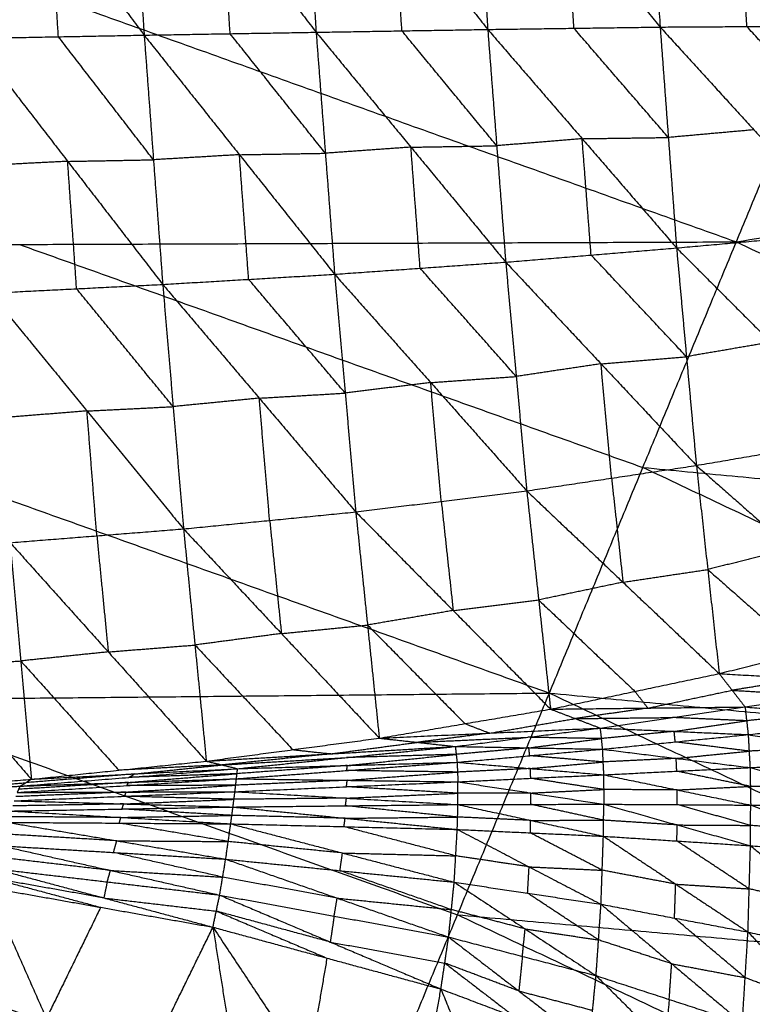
# Model space of a CAD drawing. Header units: millimetres. Extents: x -106 to 110, y -96 to 120.
# Tile 875 of 1020: x 32.75 to 37.64, y 93.09 to 99.66. Entities that reach past the tile are written whole.
import ezdxf

# ---------------------------------------------------------------- set-up
doc = ezdxf.new("R2010")
doc.units = ezdxf.units.MM
doc.header["$MEASUREMENT"] = 0
doc.layers.add('Default', color=7, linetype='Continuous', true_color=0x000000)

msp = doc.modelspace()

# ---------------------------------------------------------------- linework, layer by layer
at = {"layer": 'Default'}
for points in [[(37.5326, 98.1752, 9.1165), (38.7996, 101.234, 10.5669), (40.0666, 104.2928, 12.0172)], [(28.9096, 101.2606, 9.1165), (33.2211, 99.7179, 9.1165), (37.5326, 98.1752, 9.1165)], [(32.3307, 101.2248, 3.6526), (32.9558, 100.3901, 3.6533), (33.5808, 99.5554, 3.654)], [(33.4738, 101.2088, 3.8808), (33.5273, 100.3821, 3.7674), (33.5808, 99.5554, 3.654)], [(33.4738, 101.2088, 3.8808), (34.1011, 100.3918, 3.8932), (34.7283, 99.5747, 3.9055)], [(34.6244, 101.1791, 4.1308), (34.6764, 100.3769, 4.0182), (34.7283, 99.5747, 3.9055)], [(34.6244, 101.1791, 4.1308), (35.249, 100.3863, 4.1551), (35.8735, 99.5934, 4.1795)], [(35.7761, 101.1343, 4.4004), (35.8248, 100.3638, 4.29), (35.8735, 99.5934, 4.1795)], [(35.7761, 101.1343, 4.4004), (36.4, 100.3718, 4.4389), (37.0239, 99.6094, 4.4773)], [(36.9383, 101.0697, 4.6907), (36.9811, 100.3395, 4.584), (37.0239, 99.6094, 4.4773)], [(36.9383, 101.0697, 4.6907), (37.5602, 100.343, 4.7442), (38.1822, 99.6163, 4.7976)], [(33.0085, 99.5447, 3.5399), (32.9822, 99.9674, 3.5966), (32.9558, 100.3901, 3.6533)], [(34.1546, 99.5651, 3.7798), (34.1278, 99.9784, 3.8365), (34.1011, 100.3918, 3.8932)], [(35.3009, 99.5841, 4.0425), (35.275, 99.9852, 4.0988), (35.249, 100.3863, 4.1551)], [(36.4487, 99.6014, 4.3284), (36.4243, 99.9866, 4.3837), (36.4, 100.3718, 4.4389)], [(37.603, 99.6128, 4.6375), (37.5816, 99.9779, 4.6908), (37.5602, 100.343, 4.7442)], [(37.5326, 98.1752, 9.1165), (43.2328, 99.1372, 10.5669), (48.933, 100.0992, 12.0172)], [(34.7283, 99.5747, 3.9055), (35.3009, 99.5841, 4.0425), (35.8735, 99.5934, 4.1795)], [(35.9335, 98.8168, 4.2045), (35.6172, 99.2004, 4.1235), (35.3009, 99.5841, 4.0425)], [(35.8735, 99.5934, 4.1795), (36.4487, 99.6014, 4.3284), (37.0239, 99.6094, 4.4773)], [(35.8735, 99.5934, 4.1795), (35.9335, 98.8168, 4.2045), (35.9934, 98.0401, 4.2294)], [(35.8735, 99.5934, 4.1795), (36.5036, 98.8641, 4.35), (37.1336, 98.1348, 4.5206)], [(37.0787, 98.8721, 4.499), (36.7637, 99.2367, 4.4137), (36.4487, 99.6014, 4.3284)], [(37.0239, 99.6094, 4.4773), (37.603, 99.6128, 4.6375), (38.1822, 99.6163, 4.7976)], [(37.0239, 99.6094, 4.4773), (37.0787, 98.8721, 4.499), (37.1336, 98.1348, 4.5206)], [(37.0239, 99.6094, 4.4773), (37.6498, 98.9231, 4.6564), (38.2758, 98.2369, 4.8354)], [(38.229, 98.9266, 4.8165), (37.916, 99.2697, 4.727), (37.603, 99.6128, 4.6375)], [(32.4362, 99.534, 3.4257), (33.0085, 99.5447, 3.5399), (33.5808, 99.5554, 3.654)], [(32.4362, 99.534, 3.4257), (33.0704, 98.7127, 3.5728), (33.7046, 97.8913, 3.7198)], [(33.6427, 98.7233, 3.6869), (33.3256, 99.134, 3.6134), (33.0085, 99.5447, 3.5399)], [(33.5808, 99.5554, 3.654), (34.1546, 99.5651, 3.7798), (34.7283, 99.5747, 3.9055)], [(33.5808, 99.5554, 3.654), (33.6427, 98.7233, 3.6869), (33.7046, 97.8913, 3.7198)], [(33.5808, 99.5554, 3.654), (34.2163, 98.7572, 3.8085), (34.8517, 97.9589, 3.963)], [(34.79, 98.7668, 3.9343), (34.4723, 99.1659, 3.857), (34.1546, 99.5651, 3.7798)], [(34.7283, 99.5747, 3.9055), (34.79, 98.7668, 3.9343), (34.8517, 97.9589, 3.963)], [(34.7283, 99.5747, 3.9055), (35.3609, 98.8074, 4.0675), (35.9934, 98.0401, 4.2294)], [(36.5036, 98.8641, 4.35), (36.2185, 98.8404, 4.2773), (35.9335, 98.8168, 4.2045)], [(36.5036, 98.8641, 4.35), (36.7911, 98.8681, 4.4245), (37.0787, 98.8721, 4.499)], [(36.5635, 98.0875, 4.375), (36.5335, 98.4758, 4.3625), (36.5036, 98.8641, 4.35)], [(37.6498, 98.9231, 4.6564), (37.3643, 98.8976, 4.5777), (37.0787, 98.8721, 4.499)], [(35.3609, 98.8074, 4.0675), (35.0754, 98.7871, 4.0009), (34.79, 98.7668, 3.9343)], [(35.3609, 98.8074, 4.0675), (35.6472, 98.8121, 4.136), (35.9335, 98.8168, 4.2045)], [(35.4225, 97.9995, 4.0962), (35.3917, 98.4035, 4.0819), (35.3609, 98.8074, 4.0675)], [(34.2163, 98.7572, 3.8085), (33.9295, 98.7402, 3.7477), (33.6427, 98.7233, 3.6869)], [(34.2163, 98.7572, 3.8085), (34.5031, 98.762, 3.8714), (34.79, 98.7668, 3.9343)], [(34.2781, 97.9251, 3.8414), (34.2472, 98.3411, 3.825), (34.2163, 98.7572, 3.8085)], [(33.0704, 98.7127, 3.5728), (32.7831, 98.6982, 3.5176), (32.4957, 98.6837, 3.4625)], [(33.0704, 98.7127, 3.5728), (33.3565, 98.718, 3.6298), (33.6427, 98.7233, 3.6869)], [(33.1299, 97.8623, 3.6096), (33.1001, 98.2875, 3.5912), (33.0704, 98.7127, 3.5728)], [(37.1336, 98.1348, 4.5206), (37.7047, 98.1859, 4.678), (38.2758, 98.2369, 4.8354)], [(27.9632, 98.1408, 7.9444), (32.7479, 98.158, 8.5305), (37.5326, 98.1752, 9.1165)], [(27.9632, 98.1408, 7.9444), (32.1241, 96.652, 7.9444), (36.285, 95.1632, 7.9444)], [(32.7479, 98.158, 8.5305), (34.8284, 97.4136, 8.5305), (36.9088, 96.6692, 8.5305)], [(36.285, 95.1632, 7.9444), (36.9088, 96.6692, 8.5305), (37.5326, 98.1752, 9.1165)], [(37.5326, 98.1752, 9.1165), (41.6721, 96.2174, 9.1165), (45.8117, 94.2595, 9.1165)], [(35.9934, 98.0401, 4.2294), (36.5635, 98.0875, 4.375), (37.1336, 98.1348, 4.5206)], [(37.1996, 97.4088, 4.6685), (36.8815, 97.7481, 4.5217), (36.5635, 98.0875, 4.375)], [(37.1336, 98.1348, 4.5206), (37.1996, 97.4088, 4.6685), (37.2657, 96.6828, 4.8163)], [(37.1336, 98.1348, 4.5206), (37.7627, 97.5052, 4.8147), (38.3917, 96.8757, 5.1088)], [(34.8517, 97.9589, 3.963), (35.4225, 97.9995, 4.0962), (35.9934, 98.0401, 4.2294)], [(35.9934, 98.0401, 4.2294), (36.0636, 97.2766, 4.388), (36.1339, 96.5131, 4.5466)], [(35.9934, 98.0401, 4.2294), (36.6295, 97.3614, 4.5229), (37.2657, 96.6828, 4.8163)], [(33.7046, 97.8913, 3.7198), (34.2781, 97.9251, 3.8414), (34.8517, 97.9589, 3.963)], [(34.8517, 97.9589, 3.963), (34.9223, 97.1657, 4.1317), (34.9929, 96.3725, 4.3004)], [(34.8517, 97.9589, 3.963), (35.4928, 97.236, 4.2548), (36.1339, 96.5131, 4.5466)], [(36.0636, 97.2766, 4.388), (35.7431, 97.6381, 4.2421), (35.4225, 97.9995, 4.0962)], [(32.5552, 97.8333, 3.4993), (33.1299, 97.8623, 3.6096), (33.7046, 97.8913, 3.7198)], [(33.7046, 97.8913, 3.7198), (33.774, 97.0752, 3.8981), (33.8435, 96.2591, 4.0764)], [(33.7046, 97.8913, 3.7198), (34.3487, 97.1319, 4.0101), (34.9929, 96.3725, 4.3004)], [(34.9223, 97.1657, 4.1317), (34.6002, 97.5454, 3.9866), (34.2781, 97.9251, 3.8414)], [(32.5552, 97.8333, 3.4993), (33.1994, 97.0462, 3.7879), (33.8435, 96.2591, 4.0764)], [(33.774, 97.0752, 3.8981), (33.452, 97.4687, 3.7539), (33.1299, 97.8623, 3.6096)], [(37.7627, 97.5052, 4.8147), (37.4811, 97.457, 4.7416), (37.1996, 97.4088, 4.6685)], [(36.6295, 97.3614, 4.5229), (36.3466, 97.319, 4.4554), (36.0636, 97.2766, 4.388)], [(36.6295, 97.3614, 4.5229), (36.9146, 97.3851, 4.5957), (37.1996, 97.4088, 4.6685)], [(36.6998, 96.5979, 4.6814), (36.6646, 96.9797, 4.6022), (36.6295, 97.3614, 4.5229)], [(35.4928, 97.236, 4.2548), (35.2076, 97.2008, 4.1932), (34.9223, 97.1657, 4.1317)], [(35.4928, 97.236, 4.2548), (35.7782, 97.2563, 4.3214), (36.0636, 97.2766, 4.388)], [(35.5634, 96.4428, 4.4235), (35.5281, 96.8394, 4.3391), (35.4928, 97.236, 4.2548)], [(34.3487, 97.1319, 4.0101), (34.6355, 97.1488, 4.0709), (34.9223, 97.1657, 4.1317)], [(34.3487, 97.1319, 4.0101), (34.0614, 97.1035, 3.9541), (33.774, 97.0752, 3.8981)], [(34.4182, 96.3158, 4.1884), (34.3835, 96.7238, 4.0993), (34.3487, 97.1319, 4.0101)], [(33.1994, 97.0462, 3.7879), (32.9101, 97.0232, 3.737), (32.6208, 97.0002, 3.6861)], [(33.1994, 97.0462, 3.7879), (33.4867, 97.0607, 3.843), (33.774, 97.0752, 3.8981)], [(33.265, 96.2131, 3.9747), (33.2322, 96.6297, 3.8813), (33.1994, 97.0462, 3.7879)], [(37.2657, 96.6828, 4.8163), (37.8287, 96.7792, 4.9626), (38.3917, 96.8757, 5.1088)], [(36.1339, 96.5131, 4.5466), (36.6998, 96.5979, 4.6814), (37.2657, 96.6828, 4.8163)], [(36.9088, 96.6692, 8.5305), (39.2905, 96.4433, 8.8235), (41.6721, 96.2174, 9.1165)], [(41.0483, 94.7114, 8.5305), (38.9786, 95.6903, 8.5305), (36.9088, 96.6692, 8.5305)], [(37.2657, 96.6828, 4.8163), (37.3418, 95.988, 5.0879), (37.418, 95.2933, 5.3594)], [(37.2657, 96.6828, 4.8163), (37.8969, 96.126, 5.2141), (38.528, 95.5692, 5.6118)], [(36.6998, 96.5979, 4.6814), (36.7379, 96.2506, 4.8172), (36.7759, 95.9032, 4.953)], [(34.9929, 96.3725, 4.3004), (35.5634, 96.4428, 4.4235), (36.1339, 96.5131, 4.5466)], [(36.1339, 96.5131, 4.5466), (36.2133, 95.7845, 4.8367), (36.2928, 95.0558, 5.1269)], [(36.1339, 96.5131, 4.5466), (36.7759, 95.9032, 4.953), (37.418, 95.2933, 5.3594)], [(35.5634, 96.4428, 4.4235), (35.6031, 96.0785, 4.5686), (35.6429, 95.7141, 4.7136)], [(33.8435, 96.2591, 4.0764), (34.4182, 96.3158, 4.1884), (34.9929, 96.3725, 4.3004)], [(34.9929, 96.3725, 4.3004), (35.0714, 95.6172, 4.6077), (35.1498, 94.862, 4.915)], [(34.9929, 96.3725, 4.3004), (35.6429, 95.7141, 4.7136), (36.2928, 95.0558, 5.1269)], [(34.4182, 96.3158, 4.1884), (34.4574, 95.9382, 4.3421), (34.4967, 95.5605, 4.4957)], [(32.6864, 96.1671, 3.8729), (33.265, 96.2131, 3.9747), (33.8435, 96.2591, 4.0764)], [(33.8435, 96.2591, 4.0764), (33.9196, 95.4838, 4.3996), (33.9956, 94.7085, 4.7229)], [(33.8435, 96.2591, 4.0764), (34.4967, 95.5605, 4.4957), (35.1498, 94.862, 4.915)], [(32.6864, 96.1671, 3.8729), (32.7572, 95.3773, 4.21), (32.8279, 94.5876, 4.5471)], [(32.6864, 96.1671, 3.8729), (33.341, 95.4378, 4.2979), (33.9956, 94.7085, 4.7229)], [(33.265, 96.2131, 3.9747), (33.303, 95.8254, 4.1363), (33.341, 95.4378, 4.2979)], [(37.8969, 96.126, 5.2141), (37.6193, 96.057, 5.151), (37.3418, 95.988, 5.0879)], [(31.5258, 96.0923, 3.6886), (32.1768, 95.34, 4.1179), (32.8279, 94.5876, 4.5471)], [(36.7759, 95.9032, 4.953), (37.0589, 95.9456, 5.0204), (37.3418, 95.988, 5.0879)], [(37.3418, 95.988, 5.0879), (37.6574, 95.7096, 5.2867), (37.973, 95.4312, 5.4856)], [(36.7759, 95.9032, 4.953), (36.4946, 95.8438, 4.8949), (36.2133, 95.7845, 4.8367)], [(35.6429, 95.7141, 4.7136), (35.9281, 95.7493, 4.7752), (36.2133, 95.7845, 4.8367)], [(36.2133, 95.7845, 4.8367), (36.5344, 95.4795, 5.0399), (36.8554, 95.1745, 5.2432)], [(35.6429, 95.7141, 4.7136), (35.3571, 95.6657, 4.6607), (35.0714, 95.6172, 4.6077)], [(34.4967, 95.5605, 4.4957), (34.784, 95.5889, 4.5517), (35.0714, 95.6172, 4.6077)], [(35.0714, 95.6172, 4.6077), (35.3964, 95.2881, 4.8143), (35.7213, 94.9589, 5.021)], [(34.4967, 95.5605, 4.4957), (34.2081, 95.5222, 4.4477), (33.9196, 95.4838, 4.3996)], [(37.418, 95.2933, 5.3594), (37.973, 95.4312, 5.4856), (38.528, 95.5692, 5.6118)], [(33.341, 95.4378, 4.2979), (33.6303, 95.4608, 4.3488), (33.9196, 95.4838, 4.3996)], [(33.9196, 95.4838, 4.3996), (34.2462, 95.1345, 4.6093), (34.5727, 94.7853, 4.8189)], [(32.1768, 95.34, 4.1179), (32.467, 95.3587, 4.1639), (32.7572, 95.3773, 4.21)], [(33.341, 95.4378, 4.2979), (33.0491, 95.4076, 4.2539), (32.7572, 95.3773, 4.21)], [(32.7572, 95.3773, 4.21), (33.0845, 95.0127, 4.4225), (33.4118, 94.6481, 4.635)], [(36.2928, 95.0558, 5.1269), (36.8554, 95.1745, 5.2432), (37.418, 95.2933, 5.3594)], [(37.418, 95.2933, 5.3594), (37.5045, 95.1818, 5.0863), (37.5909, 95.0702, 4.8132)], [(37.418, 95.2933, 5.3594), (37.9885, 95.2591, 5.1351), (38.5591, 95.2248, 4.9108)], [(37.9885, 95.2591, 5.1351), (37.7465, 95.2204, 5.1107), (37.5045, 95.1818, 5.0863)], [(36.9419, 95.063, 4.9701), (37.2232, 95.1224, 5.0282), (37.5045, 95.1818, 5.0863)], [(37.5045, 95.1818, 5.0863), (37.7897, 95.1646, 4.9741), (38.075, 95.1475, 4.862)], [(37.5909, 95.0702, 4.8132), (38.075, 95.1475, 4.862), (38.5591, 95.2248, 4.9108)], [(27.0328, 95.0736, 6.9532), (31.6589, 95.1184, 7.4488), (36.285, 95.1632, 7.9444)], [(31.6589, 95.1184, 7.4488), (33.6653, 94.4005, 7.4488), (35.6717, 93.6826, 7.4488)], [(35.0584, 92.202, 6.9532), (35.6717, 93.6826, 7.4488), (36.285, 95.1632, 7.9444)], [(36.285, 95.1632, 7.9444), (40.2799, 93.2737, 7.9444), (44.2748, 91.3843, 7.9444)], [(36.285, 95.1632, 7.9444), (41.0483, 94.7114, 8.5305), (45.8117, 94.2595, 9.1165)], [(36.8554, 95.1745, 5.2432), (36.8986, 95.1188, 5.1066), (36.9419, 95.063, 4.9701)], [(27.0328, 95.0736, 6.9532), (31.0456, 93.6378, 6.9532), (35.0584, 92.202, 6.9532)], [(35.1498, 94.862, 4.915), (35.7213, 94.9589, 5.021), (36.2928, 95.0558, 5.1269)], [(36.2928, 95.0558, 5.1269), (36.9419, 95.063, 4.9701), (37.5909, 95.0702, 4.8132)], [(36.2928, 95.0558, 5.1269), (36.4582, 94.9927, 4.9225), (36.6236, 94.9295, 4.7181)], [(36.9419, 95.063, 4.9701), (36.7, 95.0278, 4.9463), (36.4582, 94.9927, 4.9225)], [(36.6236, 94.9295, 4.7181), (37.1073, 94.9999, 4.7657), (37.5909, 95.0702, 4.8132)], [(37.5909, 95.0702, 4.8132), (37.6012, 94.9779, 4.6975), (37.6115, 94.8857, 4.5818)], [(37.5909, 95.0702, 4.8132), (38.0907, 95.0298, 4.7233), (38.5905, 94.9893, 4.6334)], [(35.8867, 94.8957, 4.8166), (36.1725, 94.9442, 4.8695), (36.4582, 94.9927, 4.9225)], [(36.4582, 94.9927, 4.9225), (36.7827, 94.9963, 4.8441), (37.1073, 94.9999, 4.7657)], [(37.6012, 94.9779, 4.6975), (37.3543, 94.9889, 4.7316), (37.1073, 94.9999, 4.7657)], [(38.0907, 95.0298, 4.7233), (37.846, 95.0039, 4.7104), (37.6012, 94.9779, 4.6975)], [(37.6115, 94.8857, 4.5818), (38.101, 94.9375, 4.6076), (38.5905, 94.9893, 4.6334)], [(35.1498, 94.862, 4.915), (35.8867, 94.8957, 4.8166), (36.6236, 94.9295, 4.7181)], [(35.6573, 94.8065, 4.6267), (36.1405, 94.868, 4.6724), (36.6236, 94.9295, 4.7181)], [(35.7213, 94.9589, 5.021), (35.804, 94.9273, 4.9188), (35.8867, 94.8957, 4.8166)], [(36.6236, 94.9295, 4.7181), (36.6309, 94.859, 4.6231), (36.6381, 94.7885, 4.5282)], [(36.6236, 94.9295, 4.7181), (37.1176, 94.9076, 4.65), (37.6115, 94.8857, 4.5818)], [(37.1176, 94.9076, 4.65), (37.3594, 94.9428, 4.6737), (37.6012, 94.9779, 4.6975)], [(33.9956, 94.7085, 4.7229), (34.5727, 94.7853, 4.8189), (35.1498, 94.862, 4.915)], [(35.1498, 94.862, 4.915), (35.4036, 94.8342, 4.7709), (35.6573, 94.8065, 4.6267)], [(35.8867, 94.8957, 4.8166), (35.6452, 94.865, 4.7937), (35.4036, 94.8342, 4.7709)], [(35.4036, 94.8342, 4.7709), (35.772, 94.8511, 4.7216), (36.1405, 94.868, 4.6724)], [(36.6309, 94.859, 4.6231), (36.3857, 94.8635, 4.6478), (36.1405, 94.868, 4.6724)], [(36.1477, 94.7975, 4.5774), (36.3893, 94.8283, 4.6003), (36.6309, 94.859, 4.6231)], [(37.1176, 94.9076, 4.65), (36.8742, 94.8833, 4.6366), (36.6309, 94.859, 4.6231)], [(36.6381, 94.7885, 4.5282), (37.1248, 94.8371, 4.555), (37.6115, 94.8857, 4.5818)], [(37.1248, 94.8371, 4.555), (37.1212, 94.8723, 4.6025), (37.1176, 94.9076, 4.65)], [(37.6115, 94.8857, 4.5818), (37.6177, 94.7755, 4.4885), (37.6239, 94.6654, 4.3952)], [(37.6115, 94.8857, 4.5818), (38.1109, 94.7989, 4.4952), (38.6102, 94.7121, 4.4086)], [(33.9956, 94.7085, 4.7229), (34.8265, 94.7575, 4.6748), (35.6573, 94.8065, 4.6267)], [(34.2041, 94.6583, 4.4998), (34.9307, 94.7324, 4.5633), (35.6573, 94.8065, 4.6267)], [(34.5727, 94.7853, 4.8189), (34.6996, 94.7714, 4.7469), (34.8265, 94.7575, 4.6748)], [(34.8265, 94.7575, 4.6748), (35.115, 94.7959, 4.7228), (35.4036, 94.8342, 4.7709)], [(35.6573, 94.8065, 4.6267), (35.6632, 94.7538, 4.5499), (35.669, 94.7011, 4.4731)], [(35.6573, 94.8065, 4.6267), (36.1477, 94.7975, 4.5774), (36.6381, 94.7885, 4.5282)], [(36.1477, 94.7975, 4.5774), (35.9054, 94.7757, 4.5637), (35.6632, 94.7538, 4.5499)], [(35.669, 94.7011, 4.4731), (36.1536, 94.7448, 4.5007), (36.6381, 94.7885, 4.5282)], [(36.1536, 94.7448, 4.5007), (36.1506, 94.7712, 4.539), (36.1477, 94.7975, 4.5774)], [(36.6381, 94.7885, 4.5282), (36.6422, 94.703, 4.4518), (36.6463, 94.6175, 4.3755)], [(36.6381, 94.7885, 4.5282), (37.131, 94.727, 4.4617), (37.6239, 94.6654, 4.3952)], [(37.6177, 94.7755, 4.4885), (37.3713, 94.8063, 4.5218), (37.1248, 94.8371, 4.555)], [(38.1109, 94.7989, 4.4952), (37.8643, 94.7872, 4.4919), (37.6177, 94.7755, 4.4885)], [(34.8265, 94.7575, 4.6748), (34.4632, 94.7205, 4.6431), (34.0999, 94.6834, 4.6113)], [(34.0999, 94.6834, 4.6113), (34.5153, 94.7079, 4.5873), (34.9307, 94.7324, 4.5633)], [(35.6632, 94.7538, 4.5499), (35.2969, 94.7431, 4.5566), (34.9307, 94.7324, 4.5633)], [(34.9366, 94.6797, 4.4865), (35.2999, 94.7167, 4.5182), (35.6632, 94.7538, 4.5499)], [(36.6422, 94.703, 4.4518), (36.3979, 94.7239, 4.4762), (36.1536, 94.7448, 4.5007)], [(37.131, 94.727, 4.4617), (36.8866, 94.715, 4.4568), (36.6422, 94.703, 4.4518)], [(37.131, 94.727, 4.4617), (37.3744, 94.7513, 4.4751), (37.6177, 94.7755, 4.4885)], [(37.1351, 94.6415, 4.3853), (37.1331, 94.6842, 4.4235), (37.131, 94.727, 4.4617)], [(32.7541, 94.5418, 4.3748), (33.4791, 94.6001, 4.4373), (34.2041, 94.6583, 4.4998)], [(32.8279, 94.5876, 4.5471), (33.4118, 94.6481, 4.635), (33.9956, 94.7085, 4.7229)], [(32.8279, 94.5876, 4.5471), (33.516, 94.623, 4.5235), (34.2041, 94.6583, 4.4998)], [(34.0999, 94.6834, 4.6113), (33.7558, 94.6658, 4.6232), (33.4118, 94.6481, 4.635)], [(33.516, 94.623, 4.5235), (33.8079, 94.6532, 4.5674), (34.0999, 94.6834, 4.6113)], [(33.9956, 94.7085, 4.7229), (34.0999, 94.6834, 4.6113), (34.2041, 94.6583, 4.4998)], [(34.1967, 94.591, 4.3905), (34.9329, 94.646, 4.4318), (35.669, 94.7011, 4.4731)], [(34.1967, 94.591, 4.3905), (34.2004, 94.6247, 4.4451), (34.2041, 94.6583, 4.4998)], [(34.9366, 94.6797, 4.4865), (34.5685, 94.6522, 4.4658), (34.2004, 94.6247, 4.4451)], [(34.2041, 94.6583, 4.4998), (34.9366, 94.6797, 4.4865), (35.669, 94.7011, 4.4731)], [(34.9329, 94.646, 4.4318), (34.9347, 94.6629, 4.4591), (34.9366, 94.6797, 4.4865)], [(35.669, 94.7011, 4.4731), (35.672, 94.6358, 4.4115), (35.6749, 94.5705, 4.3499)], [(35.669, 94.7011, 4.4731), (36.1577, 94.6593, 4.4243), (36.6463, 94.6175, 4.3755)], [(36.1577, 94.6593, 4.4243), (35.9148, 94.6475, 4.4179), (35.672, 94.6358, 4.4115)], [(36.1577, 94.6593, 4.4243), (36.4, 94.6812, 4.4381), (36.6422, 94.703, 4.4518)], [(36.1606, 94.594, 4.3627), (36.1591, 94.6267, 4.3935), (36.1577, 94.6593, 4.4243)], [(36.6463, 94.6175, 4.3755), (37.1351, 94.6415, 4.3853), (37.6239, 94.6654, 4.3952)], [(37.6239, 94.6654, 4.3952), (38.1171, 94.6888, 4.4019), (38.6102, 94.7121, 4.4086)], [(37.6239, 94.6654, 4.3952), (37.6261, 94.5403, 4.3258), (37.6284, 94.4152, 4.2564)], [(37.6239, 94.6654, 4.3952), (38.1213, 94.5326, 4.3173), (38.6188, 94.3998, 4.2394)], [(32.7344, 94.4998, 4.2999), (33.4656, 94.5454, 4.3452), (34.1967, 94.591, 4.3905)], [(32.7541, 94.5418, 4.3748), (33.4754, 94.5664, 4.3826), (34.1967, 94.591, 4.3905)], [(33.516, 94.623, 4.5235), (33.1535, 94.5938, 4.4922), (32.791, 94.5647, 4.461)], [(33.4754, 94.5664, 4.3826), (33.8379, 94.5955, 4.4139), (34.2004, 94.6247, 4.4451)], [(34.2004, 94.6247, 4.4451), (33.8397, 94.6124, 4.4412), (33.4791, 94.6001, 4.4373)], [(33.4791, 94.6001, 4.4373), (33.4975, 94.6115, 4.4804), (33.516, 94.623, 4.5235)], [(34.1866, 94.5048, 4.3024), (34.1917, 94.5479, 4.3465), (34.1967, 94.591, 4.3905)], [(34.1967, 94.591, 4.3905), (34.9358, 94.5808, 4.3702), (35.6749, 94.5705, 4.3499)], [(35.672, 94.6358, 4.4115), (35.3024, 94.6409, 4.4217), (34.9329, 94.646, 4.4318)], [(34.9358, 94.5808, 4.3702), (35.3039, 94.6083, 4.3909), (35.672, 94.6358, 4.4115)], [(35.6749, 94.5705, 4.3499), (36.1606, 94.594, 4.3627), (36.6463, 94.6175, 4.3755)], [(36.6473, 94.5193, 4.3195), (36.404, 94.5567, 4.3411), (36.1606, 94.594, 4.3627)], [(36.6463, 94.6175, 4.3755), (36.6473, 94.5193, 4.3195), (36.6482, 94.4211, 4.2635)], [(36.6463, 94.6175, 4.3755), (37.1373, 94.5164, 4.3159), (37.6284, 94.4152, 4.2564)], [(37.6261, 94.5403, 4.3258), (37.3806, 94.5909, 4.3556), (37.1351, 94.6415, 4.3853)], [(31.308, 94.4511, 4.2486), (32.031, 94.4964, 4.3117), (32.7541, 94.5418, 4.3748)], [(31.6545, 94.4933, 4.3865), (32.2412, 94.5405, 4.4668), (32.8279, 94.5876, 4.5471)], [(31.6545, 94.4933, 4.3865), (32.2043, 94.5175, 4.3807), (32.7541, 94.5418, 4.3748)], [(32.2043, 94.5175, 4.3807), (32.4976, 94.5411, 4.4208), (32.791, 94.5647, 4.461)], [(32.7344, 94.4998, 4.2999), (32.7442, 94.5208, 4.3373), (32.7541, 94.5418, 4.3748)], [(33.4754, 94.5664, 4.3826), (33.1098, 94.5436, 4.36), (32.7442, 94.5208, 4.3373)], [(32.7541, 94.5418, 4.3748), (32.791, 94.5647, 4.461), (32.8279, 94.5876, 4.5471)], [(33.4605, 94.5023, 4.3012), (33.8261, 94.5251, 4.3238), (34.1917, 94.5479, 4.3465)], [(33.4656, 94.5454, 4.3452), (33.4705, 94.5559, 4.3639), (33.4754, 94.5664, 4.3826)], [(34.1917, 94.5479, 4.3465), (33.8286, 94.5467, 4.3458), (33.4656, 94.5454, 4.3452)], [(34.1866, 94.5048, 4.3024), (34.9308, 94.5377, 4.3262), (35.6749, 94.5705, 4.3499)], [(34.9358, 94.5808, 4.3702), (34.5637, 94.5643, 4.3583), (34.1917, 94.5479, 4.3465)], [(34.9308, 94.5377, 4.3262), (34.9333, 94.5592, 4.3482), (34.9358, 94.5808, 4.3702)], [(35.6749, 94.4946, 4.3054), (35.3028, 94.5161, 4.3158), (34.9308, 94.5377, 4.3262)], [(35.6748, 94.4186, 4.2608), (35.6749, 94.4946, 4.3054), (35.6749, 94.5705, 4.3499)], [(35.6749, 94.5705, 4.3499), (36.1616, 94.4958, 4.3067), (36.6482, 94.4211, 4.2635)], [(37.1373, 94.5164, 4.3159), (37.3817, 94.5284, 4.3209), (37.6261, 94.5403, 4.3258)], [(38.1213, 94.5326, 4.3173), (37.8737, 94.5365, 4.3215), (37.6261, 94.5403, 4.3258)], [(32.7141, 94.4438, 4.2388), (33.4504, 94.4743, 4.2706), (34.1866, 94.5048, 4.3024)], [(33.4605, 94.5023, 4.3012), (33.0924, 94.4871, 4.2853), (32.7243, 94.4718, 4.2694)], [(32.7344, 94.4998, 4.2999), (33.4605, 94.5023, 4.3012), (34.1866, 94.5048, 4.3024)], [(33.4504, 94.4743, 4.2706), (33.4555, 94.4883, 4.2859), (33.4605, 94.5023, 4.3012)], [(34.1801, 94.4537, 4.271), (33.8153, 94.464, 4.2708), (33.4504, 94.4743, 4.2706)], [(34.1736, 94.4025, 4.2396), (34.1801, 94.4537, 4.271), (34.1866, 94.5048, 4.3024)], [(34.9307, 94.4617, 4.2816), (34.5554, 94.4577, 4.2763), (34.1801, 94.4537, 4.271)], [(34.1866, 94.5048, 4.3024), (34.9307, 94.4617, 4.2816), (35.6748, 94.4186, 4.2608)], [(34.9242, 94.4106, 4.2502), (34.9275, 94.4361, 4.2659), (34.9307, 94.4617, 4.2816)], [(34.9307, 94.4617, 4.2816), (35.3028, 94.4781, 4.2935), (35.6749, 94.4946, 4.3054)], [(36.1616, 94.4958, 4.3067), (35.9182, 94.4952, 4.306), (35.6749, 94.4946, 4.3054)], [(36.1615, 94.4199, 4.2621), (36.1616, 94.4579, 4.2844), (36.1616, 94.4958, 4.3067)], [(36.1616, 94.4958, 4.3067), (36.4044, 94.5076, 4.3131), (36.6473, 94.5193, 4.3195)], [(37.1373, 94.5164, 4.3159), (36.8923, 94.5179, 4.3177), (36.6473, 94.5193, 4.3195)], [(37.1383, 94.4182, 4.2599), (37.1378, 94.4673, 4.2879), (37.1373, 94.5164, 4.3159)], [(32.6927, 94.3755, 4.1956), (33.4332, 94.389, 4.2176), (34.1736, 94.4025, 4.2396)], [(33.4439, 94.4231, 4.2392), (33.0736, 94.4164, 4.2282), (32.7034, 94.4096, 4.2172)], [(32.7141, 94.4438, 4.2388), (33.4439, 94.4231, 4.2392), (34.1736, 94.4025, 4.2396)], [(33.4332, 94.389, 4.2176), (33.4385, 94.4061, 4.2284), (33.4439, 94.4231, 4.2392)], [(33.4439, 94.4231, 4.2392), (33.812, 94.4384, 4.2551), (34.1801, 94.4537, 4.271)], [(34.1586, 94.29, 4.1979), (34.1661, 94.3463, 4.2187), (34.1736, 94.4025, 4.2396)], [(34.1736, 94.4025, 4.2396), (34.9242, 94.4106, 4.2502), (35.6748, 94.4186, 4.2608)], [(34.1736, 94.4025, 4.2396), (34.9219, 94.3275, 4.2199), (35.6701, 94.2525, 4.2002)], [(35.6725, 94.3356, 4.2305), (35.2983, 94.3731, 4.2404), (34.9242, 94.4106, 4.2502)], [(35.6701, 94.2525, 4.2002), (35.6725, 94.3356, 4.2305), (35.6748, 94.4186, 4.2608)], [(35.6748, 94.4186, 4.2608), (36.1615, 94.4199, 4.2621), (36.6482, 94.4211, 4.2635)], [(35.6748, 94.4186, 4.2608), (36.1601, 94.313, 4.2233), (36.6454, 94.2074, 4.1858)], [(36.6468, 94.3143, 4.2246), (36.4042, 94.3671, 4.2434), (36.1615, 94.4199, 4.2621)], [(36.6454, 94.2074, 4.1858), (36.6468, 94.3143, 4.2246), (36.6482, 94.4211, 4.2635)], [(36.6482, 94.4211, 4.2635), (37.1375, 94.2826, 4.2107), (37.6268, 94.1441, 4.158)], [(36.6482, 94.4211, 4.2635), (37.1383, 94.4182, 4.2599), (37.6284, 94.4152, 4.2564)], [(37.6276, 94.2797, 4.2072), (37.3829, 94.3489, 4.2336), (37.1383, 94.4182, 4.2599)], [(37.6268, 94.1441, 4.158), (37.6276, 94.2797, 4.2072), (37.6284, 94.4152, 4.2564)], [(37.6284, 94.4152, 4.2564), (38.1234, 94.239, 4.1867), (38.6184, 94.0627, 4.1171)], [(37.6284, 94.4152, 4.2564), (38.1236, 94.4075, 4.2479), (38.6188, 94.3998, 4.2394)], [(33.4256, 94.3328, 4.1968), (33.0537, 94.3352, 4.1891), (32.6817, 94.3377, 4.1814)], [(32.6927, 94.3755, 4.1956), (33.4256, 94.3328, 4.1968), (34.1586, 94.29, 4.1979)], [(33.4147, 94.295, 4.1825), (33.4202, 94.3139, 4.1896), (33.4256, 94.3328, 4.1968)], [(33.4256, 94.3328, 4.1968), (33.7959, 94.3395, 4.2078), (34.1661, 94.3463, 4.2187)], [(34.1661, 94.3463, 4.2187), (33.7996, 94.3676, 4.2182), (33.4332, 94.389, 4.2176)], [(34.9219, 94.3275, 4.2199), (34.544, 94.3369, 4.2193), (34.1661, 94.3463, 4.2187)], [(34.9144, 94.2713, 4.199), (34.9181, 94.2994, 4.2095), (34.9219, 94.3275, 4.2199)], [(34.9219, 94.3275, 4.2199), (35.2972, 94.3315, 4.2252), (35.6725, 94.3356, 4.2305)], [(36.1601, 94.313, 4.2233), (35.9163, 94.3243, 4.2269), (35.6725, 94.3356, 4.2305)], [(32.6708, 94.2999, 4.1672), (33.3979, 94.177, 4.1679), (34.125, 94.0541, 4.1687)], [(32.6708, 94.2999, 4.1672), (33.4147, 94.295, 4.1825), (34.1586, 94.29, 4.1979)], [(34.1418, 94.1721, 4.1833), (33.7782, 94.2335, 4.1829), (33.4147, 94.295, 4.1825)], [(34.125, 94.0541, 4.1687), (34.1418, 94.1721, 4.1833), (34.1586, 94.29, 4.1979)], [(34.1586, 94.29, 4.1979), (34.9042, 94.0954, 4.1759), (35.6498, 93.9007, 4.1539)], [(34.1586, 94.29, 4.1979), (34.9144, 94.2713, 4.199), (35.6701, 94.2525, 4.2002)], [(35.6599, 94.0766, 4.1771), (35.2871, 94.1739, 4.1881), (34.9144, 94.2713, 4.199)], [(36.1577, 94.2299, 4.193), (36.1589, 94.2715, 4.2081), (36.1601, 94.313, 4.2233)], [(36.1601, 94.313, 4.2233), (36.4035, 94.3136, 4.224), (36.6468, 94.3143, 4.2246)], [(37.1375, 94.2826, 4.2107), (36.8922, 94.2984, 4.2177), (36.6468, 94.3143, 4.2246)], [(37.1361, 94.1757, 4.1719), (37.1368, 94.2292, 4.1913), (37.1375, 94.2826, 4.2107)], [(37.1375, 94.2826, 4.2107), (37.3825, 94.2812, 4.2089), (37.6276, 94.2797, 4.2072)], [(38.1234, 94.239, 4.1867), (37.8755, 94.2593, 4.197), (37.6276, 94.2797, 4.2072)], [(33.3979, 94.177, 4.1679), (33.0235, 94.1994, 4.1626), (32.6492, 94.2218, 4.1573)], [(35.6498, 93.9007, 4.1539), (35.6599, 94.0766, 4.1771), (35.6701, 94.2525, 4.2002)], [(35.6701, 94.2525, 4.2002), (36.1498, 94.003, 4.1605), (36.6295, 93.7535, 4.1207)], [(35.6701, 94.2525, 4.2002), (36.1577, 94.2299, 4.193), (36.6454, 94.2074, 4.1858)], [(36.6374, 93.9805, 4.1532), (36.3976, 94.1052, 4.1731), (36.1577, 94.2299, 4.193)], [(36.6295, 93.7535, 4.1207), (36.6374, 93.9805, 4.1532), (36.6454, 94.2074, 4.1858)], [(36.6454, 94.2074, 4.1858), (37.1279, 93.8876, 4.127), (37.6104, 93.5679, 4.0683)], [(36.6454, 94.2074, 4.1858), (37.1361, 94.1757, 4.1719), (37.6268, 94.1441, 4.158)], [(32.6276, 94.1436, 4.1474), (33.356, 93.9791, 4.1914), (34.0844, 93.8146, 4.2354)], [(32.6276, 94.1436, 4.1474), (33.3763, 94.0989, 4.1581), (34.125, 94.0541, 4.1687)], [(33.3763, 94.0989, 4.1581), (33.3871, 94.138, 4.163), (33.3979, 94.177, 4.1679)], [(33.3979, 94.177, 4.1679), (33.7698, 94.1746, 4.1756), (34.1418, 94.1721, 4.1833)], [(34.9042, 94.0954, 4.1759), (34.523, 94.1337, 4.1796), (34.1418, 94.1721, 4.1833)], [(37.6186, 93.856, 4.1131), (37.3773, 94.0159, 4.1425), (37.1361, 94.1757, 4.1719)], [(37.6104, 93.5679, 4.0683), (37.6186, 93.856, 4.1131), (37.6268, 94.1441, 4.158)], [(37.6268, 94.1441, 4.158), (38.1119, 93.7451, 4.0779), (38.597, 93.3461, 3.9978)], [(37.6268, 94.1441, 4.158), (38.1226, 94.1034, 4.1375), (38.6184, 94.0627, 4.1171)], [(33.356, 93.9791, 4.1914), (32.9808, 94.0231, 4.1813), (32.6056, 94.0671, 4.1712)], [(34.1047, 93.9344, 4.2021), (33.7405, 94.0166, 4.1801), (33.3763, 94.0989, 4.1581)], [(34.8874, 93.9774, 4.1613), (34.8958, 94.0364, 4.1686), (34.9042, 94.0954, 4.1759)], [(34.9042, 94.0954, 4.1759), (35.2821, 94.086, 4.1765), (35.6599, 94.0766, 4.1771)], [(36.1498, 94.003, 4.1605), (35.9049, 94.0398, 4.1688), (35.6599, 94.0766, 4.1771)], [(34.0844, 93.8146, 4.2354), (34.1047, 93.9344, 4.2021), (34.125, 94.0541, 4.1687)], [(34.125, 94.0541, 4.1687), (34.8687, 93.7942, 4.2034), (35.6125, 93.5343, 4.238)], [(34.125, 94.0541, 4.1687), (34.8874, 93.9774, 4.1613), (35.6498, 93.9007, 4.1539)], [(36.1396, 93.8271, 4.1373), (36.1447, 93.9151, 4.1489), (36.1498, 94.003, 4.1605)], [(36.1498, 94.003, 4.1605), (36.3936, 93.9917, 4.1569), (36.6374, 93.9805, 4.1532)], [(32.5836, 93.9906, 4.1949), (33.3117, 93.7954, 4.292), (34.0398, 93.6002, 4.389)], [(32.5836, 93.9906, 4.1949), (33.334, 93.9026, 4.2151), (34.0844, 93.8146, 4.2354)], [(33.334, 93.9026, 4.2151), (33.345, 93.9408, 4.2033), (33.356, 93.9791, 4.1914)], [(33.356, 93.9791, 4.1914), (33.7303, 93.9567, 4.1967), (34.1047, 93.9344, 4.2021)], [(34.8687, 93.7942, 4.2034), (34.4867, 93.8643, 4.2027), (34.1047, 93.9344, 4.2021)], [(35.6311, 93.7175, 4.196), (35.2593, 93.8475, 4.1787), (34.8874, 93.9774, 4.1613)], [(37.1279, 93.8876, 4.127), (36.8827, 93.934, 4.1401), (36.6374, 93.9805, 4.1532)], [(32.5416, 93.8655, 4.2959), (32.9281, 92.991, 3.1879), (33.3147, 92.1165, 2.0798)], [(32.5416, 93.8655, 4.2959), (33.2907, 93.7328, 4.3424), (34.0398, 93.6002, 4.389)], [(32.5626, 93.9281, 4.2454), (32.9266, 93.8305, 4.2939), (33.2907, 93.7328, 4.3424)], [(33.3117, 93.7954, 4.292), (32.9371, 93.8617, 4.2687), (32.5626, 93.9281, 4.2454)], [(33.334, 93.9026, 4.2151), (33.3228, 93.849, 4.2535), (33.3117, 93.7954, 4.292)], [(35.6125, 93.5343, 4.238), (35.6311, 93.7175, 4.196), (35.6498, 93.9007, 4.1539)], [(35.6498, 93.9007, 4.1539), (36.1232, 93.5886, 4.1831), (36.5966, 93.2766, 4.2123)], [(35.6498, 93.9007, 4.1539), (36.1396, 93.8271, 4.1373), (36.6295, 93.7535, 4.1207)], [(37.1199, 93.6607, 4.0945), (37.1239, 93.7742, 4.1108), (37.1279, 93.8876, 4.127)], [(37.1279, 93.8876, 4.127), (37.3732, 93.8718, 4.1201), (37.6186, 93.856, 4.1131)], [(34.0398, 93.6002, 4.389), (34.0621, 93.7074, 4.3122), (34.0844, 93.8146, 4.2354)], [(34.0844, 93.8146, 4.2354), (34.8227, 93.5009, 4.3427), (35.561, 93.1871, 4.4501)], [(34.0844, 93.8146, 4.2354), (34.8484, 93.6744, 4.2367), (35.6125, 93.5343, 4.238)], [(36.6131, 93.515, 4.1665), (36.3764, 93.6711, 4.1519), (36.1396, 93.8271, 4.1373)], [(38.1119, 93.7451, 4.0779), (37.8652, 93.8006, 4.0955), (37.6186, 93.856, 4.1131)], [(33.3117, 93.7954, 4.292), (33.6869, 93.7514, 4.3021), (34.0621, 93.7074, 4.3122)], [(34.8484, 93.6744, 4.2367), (34.8586, 93.7343, 4.22), (34.8687, 93.7942, 4.2034)], [(34.8687, 93.7942, 4.2034), (35.2499, 93.7559, 4.1997), (35.6311, 93.7175, 4.196)], [(36.5966, 93.2766, 4.2123), (36.6131, 93.515, 4.1665), (36.6295, 93.7535, 4.1207)], [(36.6295, 93.7535, 4.1207), (37.101, 93.3562, 4.1422), (37.5725, 92.9588, 4.1638)], [(36.6295, 93.7535, 4.1207), (37.1199, 93.6607, 4.0945), (37.6104, 93.5679, 4.0683)], [(33.2907, 93.7328, 4.3424), (33.1094, 93.3619, 3.7652), (32.9281, 92.991, 3.1879)], [(34.0621, 93.7074, 4.3122), (34.4312, 93.5505, 4.3659), (34.8004, 93.3937, 4.4196)], [(34.8227, 93.5009, 4.3427), (34.4424, 93.6041, 4.3275), (34.0621, 93.7074, 4.3122)], [(34.8484, 93.6744, 4.2367), (34.8356, 93.5877, 4.2897), (34.8227, 93.5009, 4.3427)], [(36.1232, 93.5886, 4.1831), (35.8772, 93.6531, 4.1896), (35.6311, 93.7175, 4.196)], [(35.6717, 93.6826, 7.4488), (37.9758, 93.4782, 7.6966), (40.2799, 93.2737, 7.9444)], [(39.6666, 91.7931, 7.4488), (37.6692, 92.7379, 7.4488), (35.6717, 93.6826, 7.4488)], [(37.5914, 93.2634, 4.116), (37.3557, 93.462, 4.1053), (37.1199, 93.6607, 4.0945)], [(33.3147, 92.1165, 2.0798), (33.6772, 92.8583, 3.2344), (34.0398, 93.6002, 4.389)], [(34.0398, 93.6002, 4.389), (34.1697, 92.7681, 3.2932), (34.2996, 91.936, 2.1973)], [(34.0398, 93.6002, 4.389), (34.6722, 92.6477, 3.351), (35.3046, 91.6953, 2.313)], [(34.0398, 93.6002, 4.389), (34.8004, 93.3937, 4.4196), (35.561, 93.1871, 4.4501)], [(36.1046, 93.4054, 4.2252), (36.1139, 93.497, 4.2041), (36.1232, 93.5886, 4.1831)], [(36.1232, 93.5886, 4.1831), (36.3681, 93.5518, 4.1748), (36.6131, 93.515, 4.1665)], [(37.5725, 92.9588, 4.1638), (37.5914, 93.2634, 4.116), (37.6104, 93.5679, 4.0683)], [(37.6104, 93.5679, 4.0683), (38.0772, 93.0771, 4.0814), (38.544, 92.5864, 4.0944)], [(37.6104, 93.5679, 4.0683), (38.1037, 93.457, 4.0331), (38.597, 93.3461, 3.9978)], [(34.8227, 93.5009, 4.3427), (35.2047, 93.4308, 4.3434), (35.5868, 93.3607, 4.344)], [(35.561, 93.1871, 4.4501), (35.5868, 93.3607, 4.344), (35.6125, 93.5343, 4.238)], [(35.6125, 93.5343, 4.238), (36.0811, 93.1742, 4.3507), (36.5498, 92.8141, 4.4635)], [(35.6125, 93.5343, 4.238), (36.1046, 93.4054, 4.2252), (36.5966, 93.2766, 4.2123)], [(37.101, 93.3562, 4.1422), (36.857, 93.4356, 4.1544), (36.6131, 93.515, 4.1665)], [(36.1046, 93.4054, 4.2252), (36.0929, 93.2898, 4.288), (36.0811, 93.1742, 4.3507)], [(34.8004, 93.3937, 4.4196), (34.7363, 93.0207, 3.8853), (34.6722, 92.6477, 3.351)], [(35.5868, 93.3607, 4.344), (35.8211, 93.1807, 4.4004), (36.0554, 93.0006, 4.4568)], [(36.0811, 93.1742, 4.3507), (35.834, 93.2675, 4.3474), (35.5868, 93.3607, 4.344)], [(37.0846, 93.1177, 4.188), (37.0928, 93.2369, 4.1651), (37.101, 93.3562, 4.1422)], [(37.101, 93.3562, 4.1422), (37.3462, 93.3098, 4.1291), (37.5914, 93.2634, 4.116)], [(36.5498, 92.8141, 4.4635), (36.5732, 93.0453, 4.3379), (36.5966, 93.2766, 4.2123)], [(36.5966, 93.2766, 4.2123), (37.0565, 92.8178, 4.3329), (37.5163, 92.3591, 4.4536)], [(36.5966, 93.2766, 4.2123), (37.0846, 93.1177, 4.188), (37.5725, 92.9588, 4.1638)], [(38.0772, 93.0771, 4.0814), (37.8343, 93.1702, 4.0987), (37.5914, 93.2634, 4.116)], [(35.3046, 91.6953, 2.313), (35.4328, 92.4412, 3.3815), (35.561, 93.1871, 4.4501)], [(35.561, 93.1871, 4.4501), (35.929, 92.2885, 3.4351), (36.2969, 91.3899, 2.4202)], [(35.561, 93.1871, 4.4501), (36.0554, 93.0006, 4.4568), (36.5498, 92.8141, 4.4635)], [(36.0811, 93.1742, 4.3507), (36.3272, 93.1098, 4.3443), (36.5732, 93.0453, 4.3379)], [(37.0846, 93.1177, 4.188), (37.0705, 92.9678, 4.2605), (37.0565, 92.8178, 4.3329)]]:
    msp.add_open_spline(points, degree=2, dxfattribs=at)

doc.saveas('drawing.dxf')
